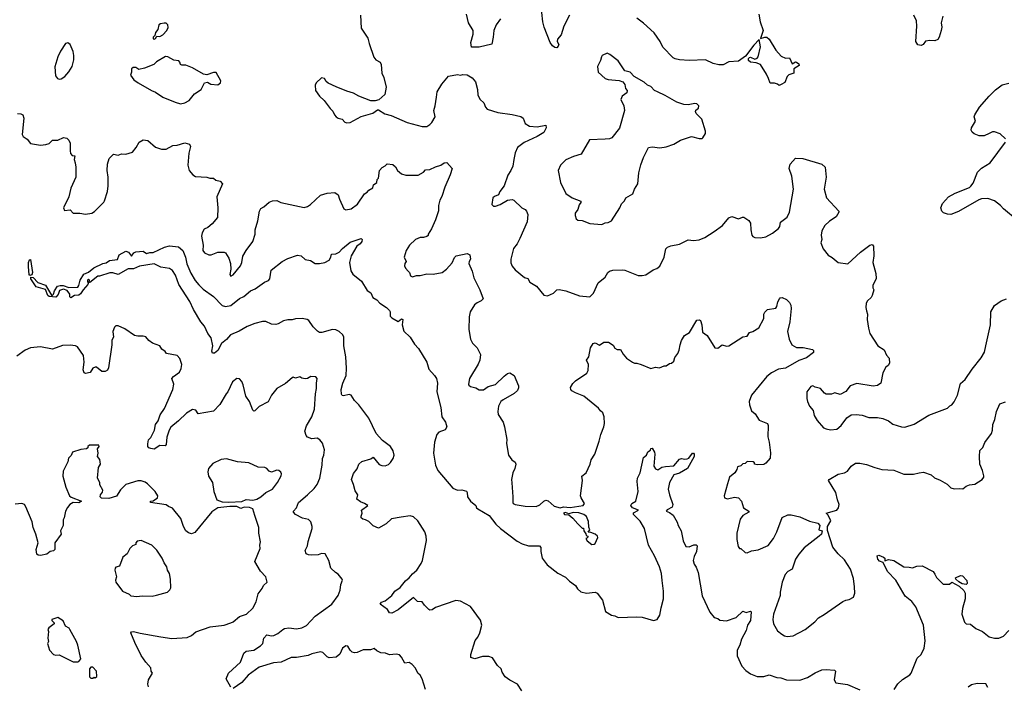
# Model space of a CAD drawing. Extents: x 1921360 to 2014538, y 768294 to 907744.
# Tile 398 of 412: x 1979495 to 1988494, y 894465 to 900553. Entities that reach past the tile are written whole.
import ezdxf

# ---------------------------------------------------------------- set-up
doc = ezdxf.new("R2010")
doc.units = 0

msp = doc.modelspace()

# ---------------------------------------------------------------- linework, layer by layer
at = {"layer": '0CON10XD'}
for points in [[(1984520, 900595), (1984468.6, 900495), (1984445, 900416.2), (1984410.8, 900375), (1984408.6, 900355), (1984421.2, 900325), (1984417.7, 900312.3), (1984405, 900297.5), (1984385, 900300), (1984363.8, 900315), (1984344.4, 900344.4), (1984290, 900485), (1984275.6, 900535), (1984259.5, 900705)], [(1982610.6, 900595), (1982617.1, 900475), (1982677.1, 900385), (1982688, 900335), (1982731.7, 900211.7), (1982750, 900185), (1982790, 900165), (1982800, 900145), (1982805.6, 900065), (1982824.4, 900025), (1982843.9, 899936.1), (1982831.2, 899868.8), (1982777.7, 899822.3), (1982745, 899811.2), (1982705, 899812), (1982594, 899854), (1982545, 899883.3), (1982485, 899900), (1982388.7, 899938.7), (1982313.4, 899973.4), (1982295, 899988.8), (1982280.8, 900015), (1982255, 900021.9), (1982204.1, 899975.9), (1982196, 899955), (1982198.8, 899905), (1982235, 899853.3), (1982278.8, 899815), (1982331.2, 899741.2), (1982357.3, 899717.3), (1982371.2, 899685), (1982387.3, 899667.3), (1982405, 899654.2), (1982442.5, 899645), (1982467, 899617), (1982485, 899610), (1982515, 899613.8), (1982615, 899669.2), (1982721.7, 899698.3), (1982765, 899731.2), (1982775, 899731.2), (1982832.7, 899692.7), (1982888.8, 899678.8), (1983037.5, 899615), (1983175, 899578), (1983215, 899578.8), (1983244.1, 899595.9), (1983262.5, 899615), (1983293.3, 899665), (1983280, 899725), (1983293.2, 899766.8), (1983305.8, 899845), (1983310.8, 899895), (1983354, 899965), (1983415, 900038), (1983495, 900053.8), (1983525, 900046.7), (1983545, 900053.8), (1983585, 900048.8), (1983631.7, 900021.7), (1983660, 899985), (1983678.6, 899915), (1983682.5, 899865), (1983704, 899825), (1983738, 899795), (1983751.2, 899755), (1983766.4, 899736.4), (1983864.1, 899704.1), (1983997.3, 899687.3), (1984075, 899668.8), (1984096.7, 899655), (1984114, 899605), (1984155, 899582), (1984226, 899574), (1984305, 899590), (1984305.6, 899565), (1984286.2, 899523.8), (1984225, 899485.5), (1984105, 899431.4), (1984046.2, 899385), (1984022.7, 899337.3), (1984012.5, 899275), (1984000.8, 899215), (1983983.8, 899175), (1983956.1, 899133.9), (1983922, 899035), (1983883.3, 898985), (1983872.5, 898955), (1983835, 898938.8), (1983820, 898925), (1983810, 898865), (1983825, 898850), (1983845, 898848.8), (1983887.5, 898865), (1983954.1, 898905.9), (1983995, 898910), (1984010, 898905), (1984085, 898836.2), (1984115, 898820), (1984128.6, 898805), (1984138.6, 898775), (1984132.6, 898707.4), (1984067.5, 898555), (1984041.2, 898505), (1984008, 898465), (1983982.5, 898365), (1983982.7, 898332.7), (1983995, 898303.3), (1984025, 898270), (1984109.3, 898199.3), (1984139.1, 898189.1), (1984156.7, 898155), (1984219.5, 898119.5), (1984285, 898037.5), (1984319.3, 898030.7), (1984375, 898056.7), (1984404, 898086), (1984425, 898090), (1984487.3, 898077.3), (1984611.9, 898031.9), (1984705, 898022.5), (1984740, 898055), (1984781.2, 898148.8), (1984845, 898202.5), (1984871.9, 898245), (1984885, 898255.6), (1984915, 898265.6), (1985005, 898270), (1985025, 898267.1), (1985148.3, 898218.3), (1985185, 898215.8), (1985217.3, 898222.7), (1985285, 898268.8), (1985319.7, 898280.3), (1985346.8, 898303.2), (1985385.4, 898384.6), (1985400.2, 898459.8), (1985416.7, 898475), (1985445, 898488.7), (1985525, 898503), (1985605, 898542.9), (1985655, 898538), (1985705, 898543.8), (1985755.7, 898564.3), (1985840.9, 898619.1), (1985917.4, 898672.6), (1985977.3, 898742.7), (1986005, 898755.8), (1986065, 898734.2), (1986100.7, 898749.3), (1986115, 898748.8), (1986159.7, 898719.7), (1986173.8, 898695), (1986176.7, 898635), (1986186.7, 898585), (1986195, 898572.5), (1986215, 898563.3), (1986265, 898560), (1986315, 898568.6), (1986375, 898603.1), (1986429.2, 898645), (1986441.9, 898665), (1986447.5, 898705), (1986510.7, 898749.3), (1986530.5, 898795), (1986567.1, 899005), (1986550.8, 899125), (1986528.8, 899195), (1986536.4, 899233.6), (1986585, 899287.5), (1986653.3, 899286.7), (1986825, 899233.3), (1986856.2, 899205), (1986867.5, 899115), (1986848.8, 899005), (1986870, 898925), (1986982.5, 898805), (1986983.3, 898795), (1986957, 898753), (1986895.9, 898714.1), (1986855, 898673.3), (1986826.2, 898625), (1986821.2, 898585), (1986826.2, 898545), (1986818.8, 898515), (1986839.5, 898459.5), (1986885, 898403.8), (1986921.7, 898381.7), (1986975, 898336.2), (1987065, 898323.3), (1987181.2, 898428.8), (1987265, 898493.3), (1987285, 898500), (1987297.5, 898485), (1987300.8, 898395), (1987292, 898335), (1987318.8, 898235), (1987321.7, 898188.3), (1987293.8, 898125), (1987293.6, 898103.6), (1987302.5, 898085), (1987287.5, 898035), (1987277.5, 898015), (1987245, 897986.7), (1987232, 897965), (1987228, 897925), (1987234.2, 897894.2), (1987244, 897865), (1987242, 897815), (1987252, 897735), (1987265, 897687.5), (1987338.8, 897575), (1987395, 897537.5), (1987418.8, 897488.8), (1987441.7, 897461.7), (1987446.2, 897415), (1987434, 897396), (1987411.2, 897378.8), (1987383.2, 897326.8), (1987365, 897232.5), (1987335, 897211.2), (1987295, 897206.2), (1987145, 897232), (1987085, 897208), (1987045, 897156.7), (1986995, 897131.2), (1986945, 897146), (1986915, 897132), (1986865, 897133.8), (1986851.7, 897141.7), (1986815, 897186.2), (1986766.1, 897196.1), (1986745, 897208), (1986725, 897202.5), (1986688, 897155), (1986688.8, 897095), (1986696, 897065), (1986714, 897025), (1986746, 896985), (1986757, 896937), (1986785, 896893.3), (1986842.5, 896825), (1986866.1, 896816.1), (1986905, 896806), (1986965, 896814)], [(1983888.6, 900561.4), (1983850, 900505), (1983828.8, 900455), (1983823.8, 900395), (1983809.5, 900330.5), (1983695, 900301.2), (1983625, 900302.5), (1983617.5, 900345), (1983638.3, 900421.7), (1983638.8, 900455), (1983596.2, 900525), (1983578.8, 900605)], [(1986250, 900605), (1986262.5, 900535), (1986290, 900455), (1986265, 900380), (1986305, 900394.4), (1986325, 900394.2), (1986344.6, 900374.6), (1986407.1, 900275), (1986455, 900221.2), (1986495, 900202.5), (1986530, 900205), (1986555, 900150), (1986585, 900166.7), (1986596.4, 900166.4), (1986615, 900150), (1986620, 900135), (1986570, 900105), (1986570, 900065), (1986525, 900050), (1986510, 900035), (1986489.3, 899980.7), (1986455, 899960), (1986435, 899952.5), (1986420, 899965), (1986395, 899972.5), (1986355, 899972.5), (1986337.5, 900015), (1986320, 900055), (1986264.4, 900144.4), (1986225, 900158.8), (1986174.3, 900164.3), (1986155, 900180), (1986155, 900197.5), (1986165, 900208.8), (1986175, 900210), (1986215, 900193.3), (1986235, 900202.5), (1986243.3, 900215), (1986266.7, 900305), (1986255, 900371.2), (1986205, 900321.5), (1986129.3, 900220.7), (1986065, 900173.8), (1985975, 900167.5), (1985925, 900140), (1985885, 900140), (1985834.1, 900154.1), (1985763, 900187), (1985615, 900181.2), (1985525.7, 900185.7), (1985485, 900194.3), (1985468, 900205), (1985373.2, 900303.2), (1985348.8, 900355), (1985294.2, 900434.2), (1985195, 900522), (1985135, 900566)], [(1987931.2, 900585), (1987916.2, 900525), (1987922, 900485), (1987918, 900455), (1987900, 900395), (1987887.3, 900372.7), (1987859.5, 900360.5), (1987815, 900363.3), (1987775, 900356.7), (1987752.5, 900325), (1987735, 900317.5), (1987705, 900323.3), (1987686.2, 900355), (1987696, 900495), (1987691.7, 900541.7), (1987668.8, 900595)], [(1980725, 900374), (1980737.3, 900382.7), (1980747.5, 900402.5), (1980775, 900400), (1980803.8, 900415), (1980841.2, 900455), (1980850.7, 900480.7), (1980847.5, 900505), (1980835, 900520), (1980815, 900522.5), (1980782.5, 900515), (1980766.7, 900505), (1980757.5, 900465), (1980736.7, 900435), (1980730, 900410), (1980713.8, 900395), (1980715, 900377.5), (1980725, 900374)], [(1979855, 900010), (1979875, 900013.8), (1979907.5, 900035), (1979945, 900077.5), (1979973.3, 900125), (1979990, 900185), (1979991.2, 900225), (1979983.9, 900263.9), (1979957.5, 900325), (1979935, 900342.5), (1979912.5, 900335), (1979866.7, 900265), (1979843.3, 900215), (1979817, 900123), (1979821.7, 900041.7), (1979840, 900015), (1979855, 900010)], [(1980965, 899786), (1981005, 899792.5), (1981045, 899816.2), (1981093.8, 899875), (1981153.8, 899915), (1981185, 899977.5), (1981211.7, 899981.7), (1981243, 899963), (1981305, 899957.5), (1981330, 899975), (1981332.5, 899995), (1981291.7, 900071.7), (1981265, 900070), (1981205, 900048.8), (1981175.8, 900055.8), (1981075, 900114.2), (1981015, 900136.7), (1980977, 900137), (1980965, 900142.5), (1980960, 900165), (1980948.6, 900178.6), (1980905, 900182.5), (1980850, 900215), (1980827, 900217), (1980745, 900167.5), (1980720, 900145), (1980635, 900110), (1980585, 900098.8), (1980555, 900116), (1980532.5, 900115), (1980517.5, 900105), (1980517.5, 900075), (1980506.7, 900045), (1980537.5, 900005), (1980577.7, 899977.7), (1980700, 899905), (1980735, 899892), (1980802.5, 899845), (1980915, 899798.8), (1980965, 899786)], [(1984815, 898683.8), (1984845, 898696.7), (1984875, 898700), (1984905, 898717.5), (1984980, 898835), (1984995, 898870), (1985022.3, 898897.7), (1985034, 898925), (1985098.3, 898961.7), (1985113.8, 899005), (1985145.7, 899054.3), (1985153.3, 899155), (1985172, 899228), (1985196.4, 899293.6), (1985242.9, 899387.1), (1985275, 899391.2), (1985345, 899382.9), (1985405, 899390.8), (1985473.1, 899416.9), (1985535, 899454), (1985635, 899486), (1985705, 899467.5), (1985731.7, 899468.3), (1985740, 899475), (1985762.5, 899515), (1985763.3, 899535), (1985728.8, 899645), (1985678.8, 899695), (1985672.5, 899715), (1985673.6, 899726.4), (1985700, 899745), (1985701.2, 899765), (1985685, 899783.3), (1985665, 899788), (1985605, 899776.2), (1985565, 899778), (1985500.9, 899800.9), (1985395, 899862), (1985323, 899893), (1985297.7, 899907.7), (1985262.3, 899942.3), (1985232.5, 899955), (1985202.3, 899982.3), (1985110, 900035), (1985075, 900073.3), (1985025, 900086.2), (1984965, 900176.7), (1984887.5, 900235), (1984863, 900247), (1984820, 900225), (1984812.5, 900215), (1984805, 900180), (1984776.2, 900125), (1984783.3, 900075), (1984845, 900016.7), (1984875, 900006.7), (1984975, 899997.5), (1985007, 899987), (1985025, 899960), (1985032.5, 899925), (1985046.7, 899905), (1985043.3, 899885), (1985002.5, 899855), (1984990, 899825), (1985016.4, 899766.4), (1985023.3, 899725), (1984977.7, 899562.3), (1984906.5, 899473.5), (1984885, 899464.3), (1984847, 899463), (1984702.5, 899455), (1984626.2, 899325), (1984557.5, 899305), (1984486.4, 899273.6), (1984436.4, 899223.6), (1984416.7, 899175), (1984438.8, 899065), (1984487, 898967), (1984545, 898926.7), (1984622.5, 898895), (1984623.3, 898885), (1984608.3, 898861.7), (1984595, 898820), (1984573.3, 898785), (1984572.5, 898765), (1984582.5, 898735), (1984595, 898723.3), (1984635, 898720), (1984705, 898692), (1984815, 898683.8)], [(1988504.1, 899464.1), (1988455, 899512), (1988405, 899528.6), (1988385, 899527.5), (1988356.5, 899513.5), (1988308.7, 899491.3), (1988263.4, 899493.4), (1988219.5, 899509.5), (1988200, 899525), (1988190, 899545), (1988194.1, 899565.9), (1988230, 899625), (1988220, 899665), (1988224, 899685), (1988267, 899753), (1988355, 899853.3), (1988415, 899912.5), (1988475, 899957.5), (1988537, 899973)], [(1979475, 899696.7), (1979505, 899693.8), (1979523.3, 899685), (1979532.5, 899655), (1979518, 899505), (1979527.3, 899487.3), (1979562.1, 899462.1), (1979595, 899423.8), (1979685, 899406.2), (1979735, 899412), (1979765, 899423.8), (1979795, 899453.8), (1979845, 899453.8), (1979895, 899475.8), (1979925, 899470), (1979945, 899453.3), (1979957.1, 899425), (1979955.7, 899355), (1979960.6, 899330.6), (1979975, 899312.5), (1980000, 899310), (1979993.3, 899275), (1980003, 899247), (1980006.7, 899205), (1980006.7, 899115), (1979963.3, 899015), (1979944.2, 898935), (1979896.7, 898835), (1979905, 898810), (1979955, 898817.5), (1979985, 898786.7), (1980045, 898786), (1980095, 898777.5), (1980155, 898787.5), (1980179.3, 898800.7), (1980263.9, 898886.1), (1980270.5, 898899.5), (1980296.2, 898985), (1980302.5, 899035), (1980302.5, 899115), (1980293.3, 899175), (1980298, 899235), (1980314.3, 899285.7), (1980352.5, 899325), (1980395, 899316.7), (1980425, 899328.8), (1980465, 899326.2), (1980525, 899343.3), (1980560, 899385), (1980586.1, 899433.9), (1980625, 899456.7), (1980665, 899450), (1980735, 899390), (1980791.4, 899371.4), (1980835, 899370), (1980895, 899403.8), (1980935, 899406.2), (1981005, 899428.8), (1981047.5, 899415), (1981056, 899396), (1981054, 899384), (1981041.4, 899335), (1981033.2, 899223.2), (1981044, 899175), (1981076.7, 899135), (1981102.3, 899122.3), (1981205, 899116.2), (1981233, 899107), (1981265, 899106.2), (1981288.3, 899088.3), (1981327, 899077), (1981348.8, 899055), (1981296.2, 898935), (1981305.8, 898835), (1981303, 898747), (1981255, 898690), (1981213.3, 898655), (1981180.5, 898639.5), (1981162.1, 898607.9), (1981157.1, 898575), (1981170.8, 898495), (1981170, 898445), (1981185, 898424), (1981225, 898406), (1981245, 898406), (1981305, 898430), (1981365, 898429.4), (1981375, 898424.2), (1981406.9, 898375), (1981422.5, 898325), (1981424, 898275), (1981416.7, 898225), (1981425, 898210), (1981445, 898223.3), (1981512, 898305), (1981524.2, 898335), (1981535.6, 898394.4), (1981565, 898446.2), (1981625, 898527.5), (1981645.9, 898594.1), (1981646.7, 898635), (1981672, 898715), (1981686.2, 898805), (1981700.3, 898829.7), (1981726.7, 898845), (1981775, 898888), (1981805, 898899.2), (1981845, 898902.5), (1981883.2, 898883.2), (1982095, 898838.8), (1982125, 898846.2), (1982153.3, 898865), (1982245, 898952), (1982305, 898968.1), (1982375, 898976.2), (1982406.7, 898955), (1982416.7, 898915), (1982457, 898827), (1982475, 898816.7), (1982525, 898826.2), (1982582.7, 898867.3), (1982647.3, 898962.7), (1982671.2, 898978.8), (1982685, 898997.5), (1982723, 899017), (1982730, 899045), (1982760, 899065), (1982762.5, 899095), (1982773, 899107), (1982782.5, 899175), (1982807, 899203), (1982835, 899217.5), (1982855, 899236.7), (1982905, 899230), (1982928.8, 899208.8), (1982948.8, 899175), (1982965, 899160), (1982985, 899146.7), (1983025, 899133.8), (1983135.8, 899134.2), (1983185, 899160), (1983205, 899182.5), (1983243.9, 899186.1), (1983295, 899210), (1983345, 899224), (1983375, 899246.2), (1983397.5, 899247.5), (1983447.5, 899195), (1983430.8, 899135), (1983381.4, 899025), (1983353.1, 898936.9), (1983334.2, 898905), (1983322, 898855), (1983323, 898807), (1983296.7, 898725), (1983258.3, 898641.7), (1983227.5, 898595), (1983227.5, 898582.5), (1983217, 898573), (1983186.1, 898563.9), (1983155, 898563.3), (1983112.5, 898545), (1983056.7, 898495), (1983026.7, 898445), (1983010, 898385), (1983026.7, 898345), (1983014, 898325), (1983011.2, 898305), (1983020, 898285), (1983046.1, 898256.1), (1983056.7, 898245), (1983066.7, 898215), (1983085, 898203.8), (1983121.7, 898218.3), (1983155, 898216), (1983215, 898232.5), (1983275, 898229.2), (1983355, 898244), (1983395, 898273.3), (1983447.3, 898332.7), (1983469.1, 898380.9), (1983483.3, 898395), (1983585, 898416.7), (1983610, 898405), (1983616.2, 898366.2), (1983603.8, 898345), (1983601.2, 898325), (1983630, 898255), (1983646.1, 898196.1), (1983702, 898085), (1983730, 898005), (1983713.3, 897985), (1983675, 897968), (1983650.9, 897949.1), (1983610.8, 897885), (1983601.7, 897838.3), (1983598.6, 897725), (1983615.7, 897635), (1983635, 897598.8), (1983675.5, 897555.5), (1983705.7, 897495), (1983702, 897445), (1983684.2, 897405.8), (1983606.7, 897275), (1983596.2, 897225), (1983598.8, 897215), (1983615, 897202), (1983665, 897192.5), (1983693.9, 897173.9), (1983735, 897172), (1983778.3, 897201.7), (1983845, 897222.9), (1983923, 897297), (1983955, 897322), (1983975, 897328), (1984013.3, 897305), (1984055, 897210), (1984055, 897190), (1984045, 897167.5), (1984015, 897138), (1983915, 897082.5), (1983894, 897065), (1983870.8, 897025), (1983864.2, 896975), (1983868.8, 896948.8), (1983915, 896877.5), (1983926.1, 896833.9), (1983947.7, 896717.7), (1983944.1, 896684.1), (1983962.5, 896575), (1983994.3, 896534.3), (1984022.3, 896512.3), (1984028.8, 896495), (1984021.2, 896455), (1984002, 896415), (1983991.4, 896355), (1983992.4, 896322.4), (1984003.5, 896195), (1984000.8, 896145), (1984005.8, 896135), (1984025, 896126.9), (1984115, 896109), (1984215, 896108.5), (1984247.9, 896122.1), (1984285, 896156.2), (1984305, 896166.2), (1984325, 896158.8), (1984381.5, 896111.5), (1984433.7, 896093.7), (1984465, 896103.1), (1984525, 896097.9), (1984646, 896115), (1984657.1, 896135), (1984625.8, 896185), (1984620, 896205), (1984639.2, 896345), (1984634.4, 896385), (1984671.2, 896415), (1984710, 896495), (1984717.5, 896535), (1984751.2, 896585), (1984792, 896705), (1984806, 896765), (1984833.8, 896835), (1984838.8, 896865), (1984836.7, 896925), (1984823.6, 896963.6), (1984805, 896980), (1984785, 897006.7), (1984650, 897115), (1984574.1, 897144.1), (1984542.5, 897165), (1984533.8, 897175), (1984530, 897195), (1984549.3, 897230.7), (1984574.1, 897255.9), (1984677.5, 897325), (1984689.3, 897350.7), (1984693.3, 897405), (1984676.2, 897445), (1984698, 897475), (1984713, 897557), (1984736.7, 897595), (1984755, 897601.2), (1984795, 897581.2), (1984835, 897606.7), (1984877, 897607), (1984919.3, 897579.3), (1984935, 897552.5), (1984955, 897542.5), (1984985, 897540), (1985009.5, 897499.5), (1985042.3, 897462.3), (1985095, 897426.2), (1985115, 897416.2), (1985135, 897416.2), (1985174.1, 897404.1), (1985263, 897367), (1985305, 897380), (1985343.6, 897373.6), (1985385, 897393.3), (1985405, 897392.5), (1985435, 897412.5), (1985453.6, 897416.4), (1985472.5, 897435), (1985481.7, 897468.3), (1985510, 897505), (1985523.9, 897536.1), (1985531.2, 897585), (1985545, 897622.5), (1985570, 897670), (1985587.5, 897677.5), (1985616.2, 897695), (1985685, 897807.5), (1985705, 897812.5), (1985716.1, 897806.1), (1985730, 897765), (1985735, 897700), (1985779.3, 897669.3), (1985847, 897557), (1985875, 897552.5), (1985915, 897583.3), (1985955, 897571.2), (1985975, 897573.8), (1986105, 897656.2), (1986145, 897663.3), (1986165, 897696.7), (1986195.9, 897704.1), (1986249.5, 897740.5), (1986296.7, 897825), (1986297.5, 897865), (1986307, 897883), (1986330, 897905), (1986405, 897920), (1986416.2, 897935), (1986423.3, 897975), (1986440, 898005), (1986445, 898012.5), (1986463, 898017), (1986505, 897997.5), (1986530.5, 897970.5), (1986542, 897945), (1986545.8, 897915.8), (1986532.9, 897795), (1986513.1, 897705), (1986528.8, 897635), (1986552.5, 897585), (1986595, 897558.8), (1986655, 897558), (1986741.7, 897541.7), (1986751.7, 897531.7), (1986750, 897515), (1986685, 897466.2), (1986615, 897440), (1986495, 897372), (1986429.5, 897360.5), (1986365, 897327.5), (1986325, 897294), (1986184.2, 897125), (1986163.8, 897065), (1986166, 897035), (1986185, 896982.5), (1986216.7, 896955), (1986255, 896896.7), (1986330, 896865), (1986337, 896847), (1986332.5, 896745), (1986345.6, 896695.6), (1986358.8, 896598.8), (1986355, 896550), (1986315, 896502.5), (1986295, 896490), (1986235, 896486.7), (1986210, 896495), (1986210, 896505), (1986200, 896515), (1986145, 896517.5), (1986125, 896500), (1986103, 896497), (1986085, 896480), (1986055, 896470), (1986050, 896445), (1986032.5, 896415), (1985983.3, 896375), (1985963.3, 896315), (1985933.3, 896205), (1985937, 896187), (1985965, 896178.8), (1986028.3, 896191.7), (1986065, 896186.7), (1986093.3, 896155), (1986111.2, 896095), (1986158.8, 896065), (1986160, 896055), (1986103.8, 896026.2), (1986078.8, 895991.2), (1986048.8, 895865), (1986048.8, 895805), (1986060.5, 895740.5), (1986072.5, 895725), (1986085, 895722.5), (1986125, 895687.5), (1986145, 895683.8), (1986185, 895703.8), (1986245, 895712), (1986335, 895752), (1986384.3, 895815), (1986415.6, 895875), (1986462.4, 896007.6), (1986515, 896030.9), (1986545, 896032.3), (1986625, 896014), (1986715, 895972.5), (1986790, 895955), (1986807.5, 895935), (1986800, 895895), (1986830, 895885), (1986822.5, 895855), (1986802.3, 895837.7), (1986665, 895730), (1986616.6, 895673.4), (1986586, 895625), (1986556, 895535), (1986515, 895514.2), (1986490.6, 895485), (1986464.2, 895415), (1986446, 895325), (1986446, 895295), (1986384.4, 895125), (1986379.2, 895075), (1986386.1, 895036.1), (1986421.2, 894971.2), (1986460.3, 894940.3), (1986485, 894926), (1986510.5, 894920.5), (1986565, 894926.2), (1986673.8, 894985), (1986761.2, 895055), (1986795, 895092), (1986848.7, 895121.3), (1987019.3, 895240.7), (1987045, 895252.5)], [(1988612.1, 898722.1), (1988485.8, 898825.8), (1988460, 898855), (1988405, 898898.8), (1988345, 898920.8), (1988285, 898915.7), (1988262.1, 898907.9), (1988075, 898800), (1988005, 898774.3), (1987975, 898776), (1987939.5, 898789.5), (1987923.3, 898805), (1987913.9, 898833.9), (1987928.8, 898875), (1987985, 898935.8), (1988045, 898969.2), (1988175, 899020.8), (1988188.7, 899031.3), (1988209.1, 899060.9), (1988249.7, 899160.3), (1988285, 899195.8), (1988365, 899246.2), (1988504, 899435)], [(1984084.6, 894424.6), (1984045, 894485.8), (1983975, 894521.2), (1983933, 894553), (1983904.1, 894594.1), (1983896.1, 894626.1), (1983863.3, 894655), (1983816.4, 894726.4), (1983783, 894737), (1983725, 894736.7), (1983655, 894716.7), (1983619.3, 894729.3), (1983619.2, 894755), (1983657.9, 894882.1), (1983682.5, 894915), (1983700.6, 894955), (1983719.4, 895025), (1983707.9, 895067.9), (1983615, 895194.3), (1983525, 895242.9), (1983481.2, 895248.8), (1983294.1, 895185.9), (1983265, 895163.3), (1983245, 895161.2), (1983235, 895166.7), (1983193.8, 895205), (1983175, 895236.7), (1983130, 895240), (1983095, 895276.7), (1982953.8, 895165), (1982895, 895132.2), (1982874, 895135), (1982857.7, 895167.7), (1982790, 895215), (1982802.5, 895235), (1982835, 895246.7), (1982895.9, 895294.1), (1982923.8, 895335), (1982972.1, 895367.9), (1983020.2, 895429.8), (1983055, 895455.6), (1983085, 895492.9), (1983123.3, 895526.7), (1983164.7, 895585.3), (1983175.4, 895615), (1983212.7, 895797.3), (1983211.6, 895835), (1983196.7, 895876.8), (1983132.5, 895975), (1983095, 896013.9), (1983065, 896021.4), (1982980.8, 896009.3), (1982894.4, 895995.6), (1982845, 895950), (1982775, 895910), (1982725, 895931.2), (1982685, 895970), (1982655, 895986.7), (1982630.5, 895990.5), (1982616.2, 896005), (1982615, 896020), (1982626.2, 896045), (1982618.8, 896075), (1982677.5, 896115), (1982647.5, 896135), (1982609.1, 896149.1), (1982577.5, 896175), (1982586.7, 896215), (1982560.5, 896250.5), (1982547.3, 896307.3), (1982528, 896355), (1982545, 896408), (1982580.2, 896449.8), (1982595, 896493.3), (1982622.3, 896517.7), (1982705, 896542.5), (1982725, 896557.5), (1982781.2, 896491.2), (1982805, 896481.2), (1982835, 896478.8), (1982865, 896490), (1982885, 896508), (1982908.1, 896545), (1982916.7, 896575), (1982908.1, 896615), (1982885.6, 896655), (1982810.2, 896710.3), (1982754.4, 896774.4), (1982684.8, 896914.8), (1982595, 897034.4), (1982554.7, 897074.7), (1982525, 897122.9), (1982505, 897131.4), (1982455, 897117.5), (1982442.1, 897122.1), (1982435, 897132.5), (1982434.3, 897175), (1982448.8, 897235), (1982479.3, 897305), (1982480.5, 897370.5), (1982475.2, 897475.2), (1982456.5, 897575), (1982457.7, 897655), (1982448.5, 897675), (1982415.6, 897705.6), (1982385, 897721.5), (1982354.7, 897724.7), (1982255.7, 897695.7), (1982235, 897697.1), (1982217.3, 897707.3), (1982177.9, 897747.9), (1982136.8, 897806.8), (1982122.5, 897815), (1982077.3, 897822.7), (1982015, 897822.5), (1981985, 897812.5), (1981945, 897811.4), (1981905, 897801.4), (1981855.9, 897774.1), (1981835, 897768.8), (1981795, 897772.5), (1981745, 897798), (1981715, 897798), (1981645, 897779.2), (1981575, 897751.9), (1981500.6, 897709.4), (1981422.5, 897675), (1981386.1, 897633.9), (1981338.6, 897595), (1981305, 897532.5), (1981275, 897507.5), (1981256.2, 897506.2), (1981251.9, 897525), (1981261.4, 897575), (1981246.4, 897646.4), (1981215, 897687.5), (1981182.9, 897755), (1981150, 897795), (1981084.4, 897905), (1981049.8, 897979.8), (1980950.6, 898135), (1980918.5, 898218.5), (1980892.7, 898262.7), (1980865, 898280.8), (1980785, 898293.3), (1980725, 898322), (1980588.8, 898301.2), (1980535, 898278.6), (1980485, 898276.7), (1980395, 898224.6), (1980345, 898240.8), (1980318.8, 898241.2), (1980225, 898211.2), (1980208.3, 898211.7), (1980135, 898153.3), (1980130, 898155), (1980132.5, 898175), (1980125, 898182.5), (1980113.8, 898173.8), (1980115, 898160), (1980122.5, 898152.5), (1980118.8, 898135), (1980075, 898086), (1980052, 898048), (1980035, 898038.2), (1979997.1, 898032.9), (1979963.6, 898013.6), (1979953.3, 898023.3), (1979952.5, 898045), (1979928.9, 898078.9), (1979895, 898091.5), (1979860, 898080), (1979846, 898044), (1979825, 898018.1), (1979765, 898025.7), (1979753.5, 898035), (1979729.6, 898089.6), (1979644.2, 898114.3), (1979597.3, 898185), (1979597, 898203), (1979617.3, 898197.3), (1979661.5, 898151.5), (1979729.5, 898129.5), (1979785, 898038.8), (1979795, 898038), (1979803.5, 898046.5), (1979813.9, 898076.1), (1979841.8, 898118.2), (1979863.5, 898126.5), (1979893.8, 898126.2), (1979945, 898108.5), (1980025, 898110.8), (1980035.7, 898125), (1980046.5, 898175), (1980081.3, 898228.7), (1980122.9, 898247.1), (1980171.7, 898288.3), (1980253.8, 898326.2), (1980286.2, 898333.8), (1980315, 898354.6), (1980388.3, 898361.7), (1980404.5, 898405.5), (1980465, 898440), (1980488.9, 898428.9), (1980515.8, 898394.2), (1980537, 898423), (1980555, 898432.5), (1980625, 898440), (1980655, 898417.5), (1980683.7, 898426.3), (1980715, 898427.2), (1980820, 898475), (1980865, 898487.5), (1980945, 898478.8), (1980985, 898444.2), (1981010.6, 898385), (1981023.6, 898323.6), (1981059.4, 898239.4), (1981100.2, 898170.2), (1981131.1, 898131.1), (1981172.6, 898092.6), (1981265.4, 898025), (1981345, 897941.5), (1981375, 897934.3), (1981425, 897944.3), (1981504, 898006), (1981544.7, 898025.3), (1981605, 898076.7), (1981646.2, 898093.8), (1981732.6, 898157.4), (1981769.1, 898170.9), (1981780, 898185), (1981794.3, 898265.7), (1981895, 898346), (1981945, 898371.2), (1982035, 898401.2), (1982067.5, 898395), (1982105, 898363.3), (1982153.9, 898353.9), (1982195, 898326.2), (1982235, 898326.7), (1982285, 898336.7), (1982325, 898356.7), (1982340, 898385), (1982345, 898412.5), (1982385, 898416.2), (1982415, 898430), (1982445.8, 898465), (1982515, 898521.4), (1982615, 898553.8), (1982626.4, 898546.4), (1982623, 898527), (1982605.8, 898505), (1982575, 898483.8), (1982525, 898396.7), (1982508.8, 898335), (1982520.9, 898260.9), (1982540.3, 898230.3), (1982618.8, 898165), (1982671.2, 898081.2), (1982705, 898057.5), (1982723.8, 898015), (1982760, 897995), (1982785.7, 897965.7), (1982846.7, 897925), (1982876.4, 897896.4), (1982882.5, 897885), (1982882.5, 897845), (1982895, 897830), (1982955, 897797.5), (1982985, 897822.5), (1982997.5, 897815), (1982990, 897765), (1983005, 897710), (1983065, 897653.3), (1983105, 897590), (1983139.4, 897549.4), (1983215.5, 897425.5), (1983235, 897360), (1983285.8, 897305), (1983304.2, 897275), (1983312.2, 897235), (1983306.5, 897155), (1983342.7, 897012.7), (1983354.3, 896925), (1983387.4, 896877.4), (1983400, 896835), (1983382.6, 896807.4), (1983325, 896786.7), (1983308.8, 896765), (1983287.5, 896695), (1983277.3, 896595), (1983296.5, 896485), (1983316.4, 896436.4), (1983455, 896274), (1983495, 896255.8), (1983535, 896258.9), (1983578.2, 896248.2), (1983585.7, 896235), (1983588, 896195), (1983614.5, 896154.5), (1983663.3, 896115), (1983670, 896095), (1983681.2, 896085), (1983786.2, 896026.2), (1983846.9, 895945), (1983889.2, 895905), (1984041.7, 895791.7), (1984086.2, 895765), (1984145, 895748.9), (1984245, 895747.1), (1984258, 895732), (1984258.1, 895695), (1984268.9, 895635), (1984315.3, 895575.3), (1984415, 895497.7), (1984485, 895460.5), (1984521.1, 895425), (1984575, 895386.4), (1984592.5, 895355), (1984625, 895329.2), (1984675, 895316.2), (1984755, 895324.4), (1984772.5, 895315), (1984822.4, 895252.4), (1984849.4, 895149.4), (1984903.3, 895115), (1984935, 895110), (1984965, 895093.5), (1985135, 895100.9), (1985185, 895097.1), (1985287.1, 895067.1), (1985320, 895075), (1985345.4, 895115), (1985357.1, 895182.9), (1985380.4, 895265), (1985380.8, 895335), (1985368.5, 895431.5), (1985360, 895495), (1985342.3, 895555), (1985298.2, 895658.2), (1985241.1, 895755), (1985205.6, 895905), (1985165, 895972), (1985104, 896035), (1985105, 896050), (1985150, 896075), (1985096.7, 896095), (1985080, 896115), (1985091.2, 896135), (1985125, 896157.5), (1985147.3, 896245), (1985138, 896335), (1985142.5, 896365), (1985165.6, 896415), (1985197.5, 896555), (1985224.1, 896575.9), (1985235, 896606.2), (1985259.3, 896620.7), (1985265, 896637.5), (1985275, 896640), (1985296.2, 896605), (1985300.8, 896585), (1985291.2, 896475), (1985305, 896450), (1985326.4, 896443.6), (1985364.2, 896465.8), (1985397.3, 896472.7), (1985475, 896478.1), (1985525, 896539.6), (1985545, 896546.4), (1985575, 896538.1), (1985595, 896541.4), (1985610.9, 896549.1), (1985645, 896593.3), (1985655, 896593.3), (1985660, 896585), (1985658.1, 896565), (1985597.5, 896455), (1985525, 896411.2), (1985475, 896395.6), (1985433.5, 896325), (1985422.9, 896265), (1985433.2, 896213.2), (1985465.9, 896124.1), (1985457.7, 896102.3), (1985411.7, 896078.3), (1985402.5, 896065), (1985435, 896051.2), (1985467.1, 896027.1), (1985504, 895965), (1985512.5, 895935), (1985540.8, 895885), (1985559.2, 895795), (1985583, 895743), (1985615, 895739.4), (1985657.3, 895757.3), (1985677, 895757), (1985688.3, 895748.3), (1985680, 895695), (1985659.1, 895650.9), (1985650.6, 895615), (1985659.3, 895579.3), (1985676.7, 895553.3), (1985697.1, 895505), (1985731.2, 895291.2), (1985801.7, 895141.7), (1985843.3, 895095), (1985875, 895083.8), (1985895, 895068), (1985955, 895062.5), (1986044, 895095), (1986105, 895150), (1986135, 895140), (1986175, 895150), (1986180, 895145), (1986173.3, 895065), (1986147.2, 895025), (1986134.4, 894975), (1986093.6, 894895), (1986077.6, 894842.4), (1986053.5, 894795), (1986052.9, 894745), (1986095, 894648.8), (1986130.7, 894610.7), (1986175, 894578.1), (1986235, 894555.5), (1986295, 894553.5), (1986345, 894570), (1986415, 894545.7)], [(1979586.4, 898216.4), (1979580.8, 898225), (1979574.6, 898295), (1979575, 898336.7), (1979585, 898358.8), (1979595, 898362.5), (1979611.5, 898245), (1979605, 898223.8), (1979586.4, 898216.4)], [(1986965, 896814), (1987003, 896847), (1987055, 896918), (1987095.7, 896944.3), (1987138.8, 896948.8), (1987195, 896940), (1987255, 896920.8), (1987335, 896920), (1987385, 896910), (1987435, 896890), (1987475, 896858.6), (1987555, 896834), (1987585, 896830.8), (1987670.3, 896859.7), (1987805, 896942), (1987975, 897006.7), (1987995, 897026.7), (1988015, 897036.7), (1988035.9, 897064.1), (1988065.6, 897124.4), (1988095, 897230), (1988135, 897266.2), (1988199.5, 897360.5), (1988283.3, 897465), (1988313.5, 897516.5), (1988325.7, 897575.7), (1988368.1, 897765), (1988370, 897885), (1988406.1, 897943.9), (1988465, 897986.7), (1988515, 898002.5)], [(1981425.9, 894455.9), (1981383.3, 894535), (1981403.3, 894585), (1981513.2, 894686.8), (1981545, 894766.7), (1981564.2, 894785.8), (1981635, 894795.7), (1981696.4, 894833.6), (1981716, 894855), (1981726.5, 894905), (1981755, 894934.3), (1981795, 894927.1), (1981819.3, 894930.7), (1981855, 894947.1), (1981898.6, 894985), (1981916.6, 894993.4), (1981955, 894998.7), (1982025, 894991.4), (1982075, 895000), (1982115, 895021.4), (1982195.5, 895104.5), (1982348.8, 895215), (1982406.2, 895295), (1982425.6, 895344.4), (1982430, 895395), (1982446.7, 895435), (1982443.3, 895445), (1982405, 895490), (1982380, 895505), (1982338.8, 895545), (1982321.2, 895615), (1982286.7, 895675), (1982255, 895679.2), (1982222.7, 895667.3), (1982165, 895661.4), (1982134.4, 895664.4), (1982114.3, 895674.3), (1982104.2, 895705.8), (1982125, 895747.5), (1982132.4, 895787.6), (1982168.8, 895905), (1982168.8, 895925), (1982155, 895967.5), (1982135, 895990), (1982080.5, 896000.5), (1982016.7, 896035), (1981996.7, 896055), (1981996.7, 896065), (1982023.6, 896096.4), (1982044, 896145), (1982125, 896212.9), (1982185, 896270.8), (1982215, 896308.8), (1982237.5, 896365), (1982260.8, 896485), (1982262, 896545), (1982274, 896575), (1982280, 896625), (1982263.8, 896685), (1982237.6, 896717.6), (1982215, 896732), (1982165, 896726.7), (1982125, 896740), (1982113.8, 896755), (1982101.2, 896795), (1982116, 896845), (1982165, 896926.7), (1982188.1, 896995), (1982199.5, 897135), (1982209.2, 897185), (1982208.8, 897235), (1982213.3, 897275), (1982202.5, 897292.5), (1982155, 897293.8), (1982125, 897276.7), (1982105, 897273.8), (1982075, 897280), (1982055, 897292.5), (1982015, 897280), (1981995, 897287.5), (1981985, 897283.8), (1981925, 897232), (1981846.4, 897183.6), (1981796, 897125), (1981765, 897063.8), (1981685, 897020), (1981645, 896980), (1981635, 896977.5), (1981625, 896987.5), (1981595.9, 897065.9), (1981563.3, 897115), (1981538.3, 897218.3), (1981525, 897247.5), (1981505, 897272.5), (1981480, 897275), (1981440, 897245), (1981398.8, 897155), (1981382.4, 897137.6), (1981325, 897040), (1981265, 896978), (1981125, 896953.3), (1981105, 896986.7), (1981075, 896992), (1981020.7, 896959.3), (1980945, 896890.8), (1980877.5, 896832.5), (1980861.4, 896805), (1980839.8, 896740.2), (1980832.5, 896675), (1980825, 896661.2), (1980775, 896664), (1980725, 896630), (1980695, 896635.7), (1980674.5, 896644.5), (1980666, 896655), (1980665, 896680), (1980673.8, 896715), (1980695, 896737.5), (1980726, 896804), (1980736.7, 896855), (1980760.9, 896889.1), (1980780, 896945), (1980817.2, 897002.8), (1980894.4, 897175.6), (1980904.2, 897225), (1980885.8, 897275), (1980900, 897295), (1980956.7, 897335), (1980971.2, 897368.8), (1980975.5, 897404.5), (1980958.2, 897458.2), (1980935.6, 897485.6), (1980837.5, 897505), (1980824, 897524), (1980794.3, 897544.3), (1980775, 897573.3), (1980709.3, 897599.3), (1980674.3, 897624.3), (1980647.9, 897657.9), (1980625, 897664.2), (1980575, 897661.4), (1980545, 897667.5), (1980455, 897730), (1980395, 897756.7), (1980375, 897757.5), (1980362.5, 897745), (1980346.7, 897705), (1980352, 897655), (1980335.8, 897625), (1980338.6, 897585), (1980306.9, 897375), (1980297.5, 897352.5), (1980275, 897340), (1980245, 897341.2), (1980198.3, 897378.3), (1980185, 897380), (1980165, 897370), (1980139.5, 897330.5), (1980095, 897323.3), (1980085, 897327.5), (1980075.9, 897355.9), (1980085.7, 897425), (1980077.2, 897487.2), (1980024.3, 897564.3), (1980004.2, 897574.2), (1979955, 897580), (1979885, 897577.5), (1979795, 897542.9), (1979685.6, 897565.6), (1979595, 897555.5), (1979545, 897534.3), (1979470, 897480)], [(1987045, 895252.5), (1987075, 895257.5), (1987115, 895280), (1987126.7, 895315), (1987126.2, 895375), (1987115, 895450), (1987088.8, 895535), (1987035, 895620.8), (1986976.7, 895675), (1986925.6, 895735), (1986877, 895887), (1986877.5, 895925), (1986907.5, 895975), (1986885, 896026.7), (1986867.5, 896045), (1986963.8, 896075), (1986978, 896095), (1986985.8, 896125), (1986968.8, 896168.8), (1986955.8, 896235), (1986886.7, 896345), (1986892.5, 896355), (1986975, 896401.2), (1987035, 896413.8), (1987060.7, 896429.3), (1987094.1, 896475.9), (1987135, 896503.8), (1987175, 896504.2), (1987235, 896492), (1987312.1, 896462.1), (1987375, 896444.2), (1987485, 896438.8), (1987575, 896401.2), (1987665, 896401.2), (1987715, 896416.2), (1987755, 896420), (1987825.6, 896395.6), (1987855, 896368.8), (1987908.3, 896348.3), (1987970.7, 896310.7), (1988005, 896277.5), (1988035, 896270), (1988085, 896272.5), (1988115, 896267.5), (1988145, 896292.5), (1988175, 896306.7), (1988225, 896312.5), (1988293.3, 896355), (1988306, 896375), (1988308.3, 896388.3), (1988296.2, 896435), (1988270, 896495), (1988266.2, 896565), (1988271.7, 896618.3), (1988298.8, 896645), (1988315, 896692.5), (1988375.8, 896774.2), (1988386, 896805), (1988388, 896855), (1988408.3, 896901.7), (1988424, 896975), (1988453.9, 897046.1), (1988505, 897062.5)], [(1980670.8, 894460.8), (1980666.1, 894483.9), (1980673.8, 894525), (1980708, 894585), (1980696.7, 894605), (1980693.8, 894635), (1980648.8, 894685), (1980605.8, 894745.8), (1980546.2, 894865), (1980511.2, 894955), (1980516.2, 894963.8), (1980535, 894965.6), (1980595, 894949.4), (1980783.9, 894916.1), (1980885, 894901.2), (1981025, 894911.2), (1981065, 894928.8), (1981105, 894962), (1981235, 895008.8), (1981365, 895024.3), (1981425, 895045.5), (1981445.8, 895055), (1981505, 895103.8), (1981566.6, 895123.4), (1981625, 895178), (1981655, 895236.7), (1981675, 895310), (1981712.3, 895357.7), (1981724.2, 895385.8), (1981757.5, 895415), (1981746.1, 895466.1), (1981695, 895516.2), (1981643.3, 895605), (1981694.2, 895725), (1981690.8, 895755), (1981696, 895785), (1981680.6, 895865), (1981680, 895915), (1981645.6, 896025), (1981626, 896085), (1981595, 896099.3), (1981547.8, 896102.2), (1981515, 896088.8), (1981478.6, 896108.6), (1981415, 896108.8), (1981305, 896093.8), (1981250.3, 896059.7), (1981095, 895868.8), (1981065, 895858.1), (1981036.7, 895866.7), (1981013.8, 895883.8), (1980992.5, 895925), (1980968.1, 895998.1), (1980892.9, 896092.9), (1980855, 896106), (1980833.6, 896123.6), (1980690, 896145), (1980690, 896155), (1980715, 896160), (1980753.3, 896185), (1980758.8, 896205), (1980733.8, 896245), (1980664.2, 896314.2), (1980640.3, 896330.3), (1980605, 896341.9), (1980575, 896343.1), (1980465, 896308.8), (1980415, 896258.8), (1980379.1, 896200.9), (1980308.8, 896181.2), (1980243.3, 896183.3), (1980230, 896195), (1980233.3, 896215), (1980250.7, 896239.3), (1980253.8, 896255), (1980226.7, 896305), (1980226.4, 896326.4), (1980206.4, 896366.4), (1980216.7, 896465), (1980232.5, 896495), (1980226.4, 896536.4), (1980207.5, 896565), (1980212.5, 896595), (1980207, 896633), (1980220, 896655), (1980218.3, 896668.3), (1980133.6, 896666.4), (1980117.5, 896655), (1980117, 896643), (1980107, 896633), (1980052.5, 896627.5), (1979978, 896602), (1979965, 896572.5), (1979941.7, 896548.3), (1979933.6, 896516.4), (1979891.2, 896428.8), (1979888, 896385), (1979916.7, 896285), (1979950, 896205), (1979965, 896193.8), (1980060, 896155), (1980035, 896140), (1979985, 896144.2), (1979954, 896125), (1979931.2, 896098.8), (1979913.3, 896065), (1979902.5, 896005), (1979892.5, 895985), (1979891.2, 895935), (1979868.8, 895885), (1979873.3, 895855), (1979816, 895775), (1979816.7, 895715), (1979805, 895703.3), (1979774.1, 895695.9), (1979743, 895673), (1979685, 895658.8), (1979663, 895663), (1979653, 895673), (1979646.2, 895715), (1979664, 895775), (1979644, 895855), (1979619.2, 895915), (1979608.8, 895968.8), (1979552.5, 896105), (1979538, 896125), (1979515, 896133.8), (1979452.8, 896127.2)], [(1981405, 896147.5), (1981525, 896153.6), (1981565, 896170), (1981625, 896165.4), (1981661.2, 896175), (1981698.8, 896195), (1981745, 896233.8), (1981805, 896266.2), (1981851.2, 896325), (1981885, 896387.5), (1981888.8, 896405), (1981882.3, 896422.3), (1981865, 896436.7), (1981845, 896440), (1981795, 896421.2), (1981775, 896428.8), (1981752.5, 896455), (1981735, 896463.3), (1981675, 896466.7), (1981590, 896505), (1981485, 896515.8), (1981385, 896543.3), (1981335, 896536.2), (1981259.7, 896500.3), (1981220, 896455), (1981213.3, 896425), (1981221.2, 896385), (1981257.3, 896327.3), (1981270, 896245), (1981297, 896167), (1981345, 896151.4), (1981405, 896147.5)], [(1984725, 895760), (1984745, 895762.5), (1984755, 895770), (1984780, 895825), (1984775, 895837.5), (1984755, 895853.8), (1984715, 895870), (1984691.7, 895871.7), (1984707.5, 895895), (1984698.3, 895918.3), (1984695, 895970), (1984676.2, 896015), (1984651.2, 896035), (1984605, 896050.4), (1984555, 896053.3), (1984515, 896040), (1984485, 896053.8), (1984464.1, 896045.9), (1984475, 896034.3), (1984515, 896030), (1984551.2, 896001.2), (1984595, 895947.5), (1984635, 895910), (1984648.3, 895908.3), (1984650, 895885), (1984668.3, 895858.3), (1984671.7, 895841.7), (1984687, 895837), (1984685, 895820), (1984670, 895815), (1984682.5, 895795), (1984725, 895760)], [(1980565, 895284.2), (1980615, 895291.9), (1980705, 895288), (1980745, 895296.2), (1980846.1, 895323.9), (1980867.5, 895345), (1980876.7, 895365), (1980873.6, 895443.6), (1980863.3, 895495), (1980846.7, 895525), (1980840, 895555), (1980815, 895592.5), (1980796.1, 895636.1), (1980747.3, 895707.3), (1980703.3, 895755), (1980605, 895796), (1980569.3, 895790.7), (1980557.5, 895775), (1980555, 895760), (1980525, 895748.8), (1980501.2, 895725), (1980476.7, 895675), (1980436.2, 895645), (1980406.1, 895563.9), (1980375, 895552.5), (1980367.5, 895545), (1980363.8, 895525), (1980381.2, 895465), (1980371.2, 895435), (1980374, 895415), (1980434.4, 895334.4), (1980495, 895307.5), (1980510.5, 895290.5), (1980565, 895284.2)], [(1987487.8, 894435), (1987522.1, 894487.9), (1987563.9, 894526.1), (1987631.1, 894568.9), (1987644.3, 894585), (1987698.6, 894721.4), (1987733.6, 894756.4), (1987762.5, 894815), (1987771.2, 894881.2), (1987756.8, 895025), (1987685, 895192.5), (1987649.8, 895239.8), (1987588.1, 895288.1), (1987502, 895435), (1987426, 895515), (1987387, 895597), (1987355, 895607.5), (1987339.2, 895625), (1987331.7, 895658.3), (1987347, 895663), (1987391.2, 895645), (1987401.2, 895635), (1987402.5, 895612.5), (1987435, 895624.2), (1987485, 895614.2), (1987575, 895556), (1987625, 895554), (1987655, 895546.2), (1987695, 895563.3), (1987745, 895564), (1987843, 895513), (1987860.7, 895490.7), (1987875, 895457.5), (1987935, 895398.8), (1987993, 895397), (1988015, 895417.5), (1988080.3, 895380.3), (1988125, 895341.2), (1988136, 895315), (1988135.8, 895265), (1988110.8, 895175), (1988106, 895125), (1988129.5, 895049.5), (1988145, 895036.7), (1988185, 895032), (1988235, 894992), (1988295.8, 894965.8), (1988355, 894918), (1988403.9, 894906.1), (1988445, 894906.2), (1988485.7, 894924.3), (1988536, 894975)], [(1988145, 895394), (1988110.5, 895400.5), (1988077.9, 895417.9), (1988050, 895445), (1988047.5, 895455), (1988095, 895476.2), (1988113.6, 895473.6), (1988151.7, 895431.7), (1988156.2, 895405), (1988145, 895394)], [(1980025, 894687.5), (1980035, 894692.5), (1980052.5, 894715), (1980025, 894840), (1980013.3, 894875), (1979953.3, 894985), (1979945.8, 894995.8), (1979914.3, 895014.3), (1979893, 895063), (1979845, 895093.3), (1979790, 895075), (1979790, 895065), (1979810, 895045), (1979810, 895035), (1979760.7, 894999.3), (1979752.5, 894985), (1979757.5, 894965), (1979753.3, 894905), (1979757.5, 894875), (1979750, 894855), (1979767.5, 894795), (1979805, 894756.7), (1979825, 894750), (1979855, 894752.5), (1979985, 894690), (1980025, 894687.5)], [(1983204.2, 894435), (1983175, 894532.5), (1983155, 894567.5), (1983133.8, 894585), (1983112.3, 894632.3), (1983083.3, 894665), (1983055, 894683.3), (1983015, 894676.7), (1982985, 894730), (1982965, 894752.5), (1982935, 894760), (1982875, 894752), (1982838.6, 894768.6), (1982795, 894771.2), (1982757.7, 894787.7), (1982735, 894810), (1982700.7, 894799.3), (1982635, 894798.8), (1982580, 894775), (1982555, 894772), (1982535, 894778), (1982514.2, 894794.2), (1982495, 894831.2), (1982475, 894835.7), (1982444.2, 894815), (1982420.8, 894759.2), (1982388.3, 894731.7), (1982324.2, 894724.2), (1982305, 894734), (1982265, 894774.3), (1982245, 894779.1), (1982165, 894761.1), (1982133.1, 894746.9), (1982025, 894729.1), (1981975, 894727.5), (1981885, 894684.6), (1981815, 894680.8), (1981685, 894639.5), (1981582.6, 894567.4), (1981525, 894498.9), (1981445, 894446.2)], [(1980165, 894540), (1980175, 894550), (1980185, 894542.5), (1980200, 894555), (1980197.5, 894605), (1980165, 894640), (1980145, 894640), (1980132.5, 894625), (1980133, 894553), (1980145, 894540), (1980165, 894540)], [(1986415, 894545.7), (1986451.7, 894541.7), (1986505, 894524.4), (1986625, 894521.1), (1986695.4, 894544.6), (1986765, 894587.5), (1986825, 894616), (1986865, 894620), (1986943, 894613), (1986952.5, 894605), (1986940, 894525), (1986955, 894497.5), (1987061.7, 894481.7), (1987175, 894431.9)], [(1988343.3, 894455), (1988325, 894486.7), (1988245, 894490.8), (1988195, 894478.1), (1988165, 894458.6)]]:
    msp.add_lwpolyline(points, dxfattribs=at)

doc.saveas('drawing.dxf')
